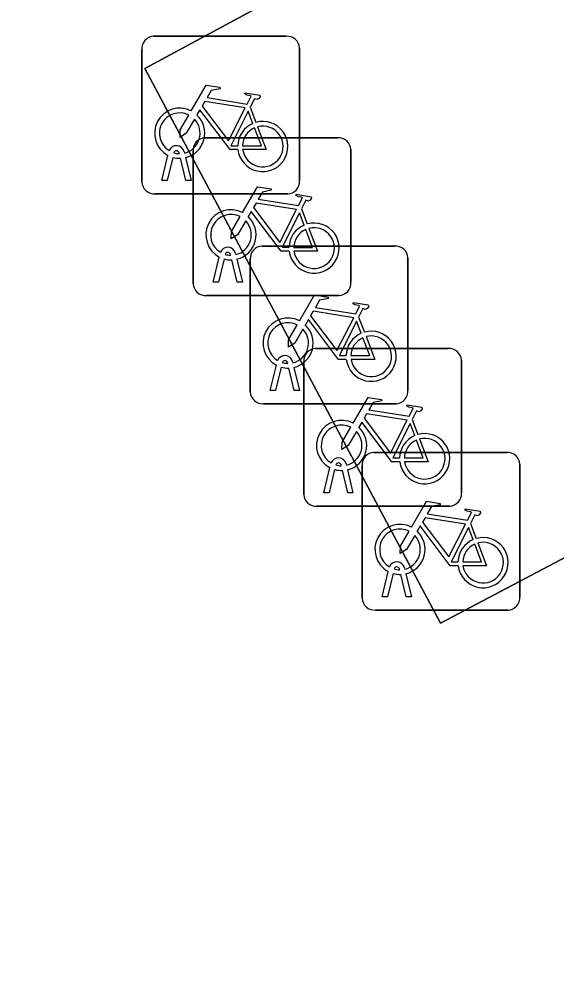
# Model space of a CAD drawing. Extents: x 162879 to 165540, y 384011 to 385181.
# Drawn here: x 163031.89 to 163035.29, y 384210.25 to 384216.24 of the extents above; entities that cross this region are included whole.
import ezdxf

# ---------------------------------------------------------------- set-up
doc = ezdxf.new("R2010")
doc.units = 0
for name, color, linetype in [('IMGEO_Fietsenrek', 7, 'Continuous'), ('IMGEO_Groenvoorziening', 7, 'Continuous'), ('IMGEO_Rijbaan_lokaal_open', 7, 'Continuous')]:
    doc.layers.add(name, color=color, linetype=linetype)

msp = doc.modelspace()

# ---------------------------------------------------------------- linework, layer by layer
at = {"layer": 'IMGEO_Fietsenrek'}
for p, q in [((163032.7409, 384216.1335), (163033.5818, 384216.1335)), ((163033.5818, 384216.1335), (163032.7409, 384216.1335)), ((163032.6665, 384215.2089), (163032.6665, 384216.0498)), ((163032.6665, 384216.0498), (163032.6665, 384215.2089)), ((163033.6655, 384216.0591), (163033.6655, 384215.2182)), ((163033.6655, 384215.2182), (163033.6655, 384216.0591)), ((163033.3532, 384215.6832), (163033.3895, 384215.588)), ((163033.0659, 384215.4895), (163033.9068, 384215.4895)), ((163033.9068, 384215.4895), (163033.0659, 384215.4895)), ((163032.7935, 384215.2183), (163032.8318, 384215.3783)), ((163032.8622, 384215.3661), (163032.8269, 384215.2183)), ((163032.9039, 384215.3899), (163032.9029, 384215.3942)), ((163032.9346, 384215.4014), (163032.9364, 384215.3935)), ((163032.9434, 384215.3643), (163032.9784, 384215.2183)), ((163032.9915, 384214.5649), (163032.9915, 384215.4058)), ((163032.9915, 384215.4058), (163032.9915, 384214.5649)), ((163033.9905, 384215.4151), (163033.9905, 384214.5742)), ((163033.9905, 384214.5742), (163033.9905, 384215.4151)), ((163032.945, 384215.2183), (163032.9111, 384215.36)), ((163032.8269, 384215.2183), (163032.7935, 384215.2183)), ((163032.9784, 384215.2183), (163032.945, 384215.2183)), ((163033.5911, 384215.1345), (163032.7502, 384215.1345)), ((163032.7502, 384215.1345), (163033.5911, 384215.1345)), ((163033.6782, 384215.0392), (163033.7145, 384214.944)), ((163033.4279, 384214.8035), (163034.2688, 384214.8035)), ((163034.2688, 384214.8035), (163033.4279, 384214.8035)), ((163033.1185, 384214.5743), (163033.1568, 384214.7343)), ((163033.1872, 384214.7221), (163033.1519, 384214.5743)), ((163033.2289, 384214.7459), (163033.2279, 384214.7502)), ((163033.27, 384214.5743), (163033.2361, 384214.716)), ((163033.2596, 384214.7574), (163033.2614, 384214.7495)), ((163033.2684, 384214.7203), (163033.3034, 384214.5743)), ((163033.3535, 384213.8789), (163033.3535, 384214.7198)), ((163033.3535, 384214.7198), (163033.3535, 384213.8789)), ((163034.3525, 384214.7291), (163034.3525, 384213.8882)), ((163034.3525, 384213.8882), (163034.3525, 384214.7291)), ((163033.1519, 384214.5743), (163033.1185, 384214.5743)), ((163033.3034, 384214.5743), (163033.27, 384214.5743)), ((163033.9161, 384214.4905), (163033.0752, 384214.4905)), ((163033.0752, 384214.4905), (163033.9161, 384214.4905)), ((163034.0402, 384214.3532), (163034.0765, 384214.258)), ((163033.7669, 384214.1545), (163034.6078, 384214.1545)), ((163034.6078, 384214.1545), (163033.7669, 384214.1545)), ((163033.4805, 384213.8883), (163033.5188, 384214.0483)), ((163033.5909, 384214.0599), (163033.5899, 384214.0642)), ((163033.6216, 384214.0714), (163033.6234, 384214.0635)), ((163033.6925, 384213.2299), (163033.6925, 384214.0708)), ((163033.6925, 384214.0708), (163033.6925, 384213.2299)), ((163034.6915, 384214.0801), (163034.6915, 384213.2392)), ((163034.6915, 384213.2392), (163034.6915, 384214.0801)), ((163033.5492, 384214.0361), (163033.5139, 384213.8883)), ((163033.632, 384213.8883), (163033.5981, 384214.03)), ((163033.6304, 384214.0343), (163033.6654, 384213.8883)), ((163033.5139, 384213.8883), (163033.4805, 384213.8883)), ((163033.6654, 384213.8883), (163033.632, 384213.8883)), ((163034.2781, 384213.8045), (163033.4372, 384213.8045)), ((163033.4372, 384213.8045), (163034.2781, 384213.8045)), ((163034.3792, 384213.7042), (163034.4155, 384213.609)), ((163034.1369, 384213.4955), (163034.9778, 384213.4955)), ((163034.9778, 384213.4955), (163034.1369, 384213.4955)), ((163033.8195, 384213.2393), (163033.8578, 384213.3993)), ((163033.8882, 384213.3871), (163033.8529, 384213.2393)), ((163033.9299, 384213.4109), (163033.9289, 384213.4152)), ((163033.9606, 384213.4224), (163033.9624, 384213.4145)), ((163034.0625, 384212.5709), (163034.0625, 384213.4118)), ((163034.0625, 384213.4118), (163034.0625, 384212.5709)), ((163035.0615, 384213.4211), (163035.0615, 384212.5802)), ((163035.0615, 384212.5802), (163035.0615, 384213.4211)), ((163033.971, 384213.2393), (163033.9371, 384213.381)), ((163033.9694, 384213.3853), (163034.0044, 384213.2393)), ((163033.8529, 384213.2393), (163033.8195, 384213.2393)), ((163034.0044, 384213.2393), (163033.971, 384213.2393)), ((163034.6171, 384213.1555), (163033.7762, 384213.1555)), ((163033.7762, 384213.1555), (163034.6171, 384213.1555)), ((163034.7492, 384213.0452), (163034.7855, 384212.95)), ((163034.1895, 384212.5803), (163034.2278, 384212.7403)), ((163034.2582, 384212.7281), (163034.2229, 384212.5803)), ((163034.2999, 384212.7519), (163034.2989, 384212.7562)), ((163034.3306, 384212.7634), (163034.3324, 384212.7555)), ((163034.341, 384212.5803), (163034.3071, 384212.722)), ((163034.3394, 384212.7263), (163034.3744, 384212.5803)), ((163034.2229, 384212.5803), (163034.1895, 384212.5803)), ((163034.3744, 384212.5803), (163034.341, 384212.5803)), ((163034.9871, 384212.4965), (163034.1462, 384212.4965)), ((163034.1462, 384212.4965), (163034.9871, 384212.4965))]:
    msp.add_line(p, q, dxfattribs=at)
for points in [[(163032.9791, 384215.6602), (163033.0738, 384215.8237), (163033.16, 384215.8099), (163033.1617, 384215.8012), (163033.1056, 384215.7903), (163033.0794, 384215.745), (163033.3346, 384215.7042)], [(163033.3346, 384215.7042), (163033.3596, 384215.753), (163033.3545, 384215.757), (163033.3313, 384215.7607), (163033.3186, 384215.7682), (163033.3176, 384215.7713), (163033.3198, 384215.7759), (163033.4146, 384215.7608), (163033.4169, 384215.7505), (163033.4075, 384215.7381), (163033.3951, 384215.7317), (163033.3806, 384215.7379), (163033.3532, 384215.6832)], [(163033.2748, 384215.4155), (163033.2251, 384215.4156), (163033.0344, 384215.6673), (163033.0154, 384215.6345)], [(163033.3217, 384215.679), (163033.0649, 384215.72), (163033.0482, 384215.6912), (163033.2152, 384215.4709), (163033.3217, 384215.679)], [(163032.9998, 384215.6077), (163032.9482, 384215.5185), (163032.9083, 384215.4925), (163032.9095, 384215.54), (163032.964, 384215.6342)], [(163033.3697, 384215.581), (163033.3404, 384215.6578), (163033.231, 384215.4397), (163033.2737, 384215.4396)], [(163033.3037, 384215.4395), (163033.4236, 384215.4393), (163033.3804, 384215.5529)], [(163033.4002, 384215.5598), (163033.4552, 384215.4152), (163033.3051, 384215.4155)], [(163033.3041, 384215.0162), (163033.3988, 384215.1797), (163033.485, 384215.1659), (163033.4867, 384215.1572), (163033.4306, 384215.1463), (163033.4044, 384215.101), (163033.6596, 384215.0602)], [(163033.6596, 384215.0602), (163033.6846, 384215.109), (163033.6795, 384215.113), (163033.6563, 384215.1167), (163033.6436, 384215.1242), (163033.6426, 384215.1273), (163033.6448, 384215.1319), (163033.7396, 384215.1168), (163033.7419, 384215.1065), (163033.7325, 384215.0941), (163033.7201, 384215.0877), (163033.7056, 384215.0939), (163033.6782, 384215.0392)], [(163033.6467, 384215.035), (163033.3899, 384215.076), (163033.3732, 384215.0472), (163033.5402, 384214.8269), (163033.6467, 384215.035)], [(163033.5998, 384214.7715), (163033.5501, 384214.7716), (163033.3594, 384215.0233), (163033.3404, 384214.9905)], [(163033.6947, 384214.937), (163033.6654, 384215.0138), (163033.556, 384214.7957), (163033.5987, 384214.7956)], [(163033.3248, 384214.9637), (163033.2732, 384214.8745), (163033.2333, 384214.8485), (163033.2345, 384214.896), (163033.289, 384214.9902)], [(163033.6287, 384214.7955), (163033.7486, 384214.7953), (163033.7054, 384214.9089)], [(163033.7252, 384214.9158), (163033.7802, 384214.7712), (163033.6301, 384214.7715)], [(163033.6661, 384214.3302), (163033.7608, 384214.4937), (163033.847, 384214.4799), (163033.8487, 384214.4712), (163033.7926, 384214.4603), (163033.7664, 384214.415), (163034.0216, 384214.3742)], [(163034.0216, 384214.3742), (163034.0466, 384214.423), (163034.0415, 384214.427), (163034.0183, 384214.4307), (163034.0056, 384214.4382), (163034.0046, 384214.4413), (163034.0068, 384214.4459), (163034.1016, 384214.4308), (163034.1039, 384214.4205), (163034.0945, 384214.4081), (163034.0821, 384214.4017), (163034.0676, 384214.4079), (163034.0402, 384214.3532)], [(163034.0087, 384214.349), (163033.7519, 384214.39), (163033.7352, 384214.3612), (163033.9022, 384214.1409), (163034.0087, 384214.349)], [(163033.6868, 384214.2777), (163033.6352, 384214.1885), (163033.5953, 384214.1625), (163033.5965, 384214.21), (163033.651, 384214.3042)], [(163033.9618, 384214.0855), (163033.9121, 384214.0856), (163033.7214, 384214.3373), (163033.7024, 384214.3045)], [(163034.0567, 384214.251), (163034.0274, 384214.3278), (163033.918, 384214.1097), (163033.9607, 384214.1096)], [(163034.0872, 384214.2298), (163034.1422, 384214.0852), (163033.9921, 384214.0855)], [(163033.9907, 384214.1095), (163034.1106, 384214.1093), (163034.0674, 384214.2229)], [(163034.0051, 384213.6812), (163034.0998, 384213.8447), (163034.186, 384213.8309), (163034.1877, 384213.8222), (163034.1316, 384213.8113), (163034.1054, 384213.766), (163034.3606, 384213.7252)], [(163034.3606, 384213.7252), (163034.3856, 384213.774), (163034.3805, 384213.778), (163034.3573, 384213.7817), (163034.3446, 384213.7892), (163034.3436, 384213.7923), (163034.3458, 384213.7969), (163034.4406, 384213.7818), (163034.4429, 384213.7715), (163034.4335, 384213.7591), (163034.4211, 384213.7527), (163034.4066, 384213.7589), (163034.3792, 384213.7042)], [(163034.3008, 384213.4365), (163034.2511, 384213.4366), (163034.0604, 384213.6883), (163034.0414, 384213.6555)], [(163034.3477, 384213.7), (163034.0909, 384213.741), (163034.0742, 384213.7122), (163034.2412, 384213.4919), (163034.3477, 384213.7)], [(163034.0258, 384213.6287), (163033.9742, 384213.5395), (163033.9343, 384213.5135), (163033.9355, 384213.561), (163033.99, 384213.6552)], [(163034.3957, 384213.602), (163034.3664, 384213.6788), (163034.257, 384213.4607), (163034.2997, 384213.4606)], [(163034.3297, 384213.4605), (163034.4496, 384213.4603), (163034.4064, 384213.5739)], [(163034.4262, 384213.5808), (163034.4812, 384213.4362), (163034.3311, 384213.4365)], [(163034.3751, 384213.0222), (163034.4698, 384213.1857), (163034.556, 384213.1719), (163034.5577, 384213.1632), (163034.5016, 384213.1523), (163034.4754, 384213.107), (163034.7306, 384213.0662)], [(163034.7306, 384213.0662), (163034.7556, 384213.115), (163034.7505, 384213.119), (163034.7273, 384213.1227), (163034.7146, 384213.1302), (163034.7136, 384213.1333), (163034.7158, 384213.1379), (163034.8106, 384213.1228), (163034.8129, 384213.1125), (163034.8035, 384213.1001), (163034.7911, 384213.0937), (163034.7766, 384213.0999), (163034.7492, 384213.0452)], [(163034.6708, 384212.7775), (163034.6211, 384212.7776), (163034.4304, 384213.0293), (163034.4114, 384212.9965)], [(163034.7177, 384213.041), (163034.4609, 384213.082), (163034.4442, 384213.0532), (163034.6112, 384212.8329), (163034.7177, 384213.041)], [(163034.3958, 384212.9697), (163034.3442, 384212.8805), (163034.3043, 384212.8545), (163034.3055, 384212.902), (163034.36, 384212.9962)], [(163034.7657, 384212.943), (163034.7364, 384213.0198), (163034.627, 384212.8017), (163034.6697, 384212.8016)], [(163034.6997, 384212.8015), (163034.8196, 384212.8013), (163034.7764, 384212.9149)], [(163034.7962, 384212.9218), (163034.8512, 384212.7772), (163034.7011, 384212.7775)]]:
    msp.add_lwpolyline(points, dxfattribs=at)
for centre, radius, start, end in [((163032.7442, 384216.0556), 0.0779, 92.4484, 184.28452), ((163032.7442, 384216.0556), 0.0779, 92.4484, 184.28452), ((163033.5876, 384216.0558), 0.0779, 2.4484, 94.28452), ((163033.5876, 384216.0558), 0.0779, 2.4484, 94.28452), ((163032.9061, 384215.5189), 0.159, 62.67661, 242.13685), ((163032.9061, 384215.5189), 0.129, 63.31916, 238.90302), ((163032.9061, 384215.5189), 0.129, 283.60429, 43.43025), ((163032.9061, 384215.5189), 0.159, 283.5766, 46.60424), ((163033.4327, 384215.4349), 0.159, 113.3408, 178.32165), ((163033.4327, 384215.4349), 0.159, 187.0065, 105.77075), ((163033.4327, 384215.4349), 0.129, 113.92302, 177.95563), ((163033.4327, 384215.4349), 0.129, 188.67146, 104.58832), ((163033.0692, 384215.4116), 0.0779, 92.4484, 184.28452), ((163033.0692, 384215.4116), 0.0779, 92.4484, 184.28452), ((163033.9126, 384215.4118), 0.0779, 2.4484, 94.28452), ((163033.9126, 384215.4118), 0.0779, 2.4484, 94.28452), ((163032.8859, 384215.3903), 0.0499, 12.8025, 158.69338), ((163032.9061, 384215.5189), 0.159, 253.99666, 271.78671), ((163032.8859, 384215.3903), 0.0174, 12.8025, 163.45023), ((163032.9061, 384215.5189), 0.129, 253.41502, 269.02044), ((163032.7444, 384215.2122), 0.0779, 182.4484, 274.28452), ((163032.7444, 384215.2122), 0.0779, 182.4484, 274.28452), ((163033.5878, 384215.2124), 0.0779, 272.4484, 4.28452), ((163033.5878, 384215.2124), 0.0779, 272.4484, 4.28452), ((163033.2311, 384214.8749), 0.159, 62.67661, 242.13685), ((163033.2311, 384214.8749), 0.129, 63.31916, 238.90302), ((163033.2311, 384214.8749), 0.129, 283.60429, 43.43025), ((163033.2311, 384214.8749), 0.159, 283.5766, 46.60424), ((163033.7577, 384214.7909), 0.159, 187.0065, 105.77075), ((163033.7577, 384214.7909), 0.159, 113.3408, 178.32165), ((163033.7577, 384214.7909), 0.129, 113.92302, 177.95563), ((163033.7577, 384214.7909), 0.129, 188.67146, 104.58832), ((163033.2109, 384214.7463), 0.0499, 12.8025, 158.69338), ((163033.2109, 384214.7463), 0.0174, 12.8025, 163.45023), ((163033.4312, 384214.7256), 0.0779, 92.4484, 184.28452), ((163033.4312, 384214.7256), 0.0779, 92.4484, 184.28452), ((163034.2746, 384214.7258), 0.0779, 2.4484, 94.28452), ((163034.2746, 384214.7258), 0.0779, 2.4484, 94.28452), ((163033.2311, 384214.8749), 0.159, 253.99666, 271.78671), ((163033.2311, 384214.8749), 0.129, 253.41502, 269.02044), ((163033.0694, 384214.5682), 0.0779, 182.4484, 274.28452), ((163033.0694, 384214.5682), 0.0779, 182.4484, 274.28452), ((163033.9128, 384214.5684), 0.0779, 272.4484, 4.28452), ((163033.9128, 384214.5684), 0.0779, 272.4484, 4.28452), ((163033.5931, 384214.1889), 0.159, 62.67661, 242.13685), ((163033.5931, 384214.1889), 0.129, 63.31916, 238.90302), ((163033.5931, 384214.1889), 0.159, 283.5766, 46.60424), ((163033.5931, 384214.1889), 0.129, 283.60429, 43.43025), ((163034.1197, 384214.1049), 0.159, 113.3408, 178.32165), ((163034.1197, 384214.1049), 0.159, 187.0065, 105.77075), ((163034.1197, 384214.1049), 0.129, 188.67146, 104.58832), ((163034.1197, 384214.1049), 0.129, 113.92302, 177.95563), ((163033.5729, 384214.0603), 0.0499, 12.8025, 158.69338), ((163033.7702, 384214.0766), 0.0779, 92.4484, 184.28452), ((163033.7702, 384214.0766), 0.0779, 92.4484, 184.28452), ((163034.6136, 384214.0768), 0.0779, 2.4484, 94.28452), ((163034.6136, 384214.0768), 0.0779, 2.4484, 94.28452), ((163033.5729, 384214.0603), 0.0174, 12.8025, 163.45023), ((163033.5931, 384214.1889), 0.129, 253.41502, 269.02044), ((163033.5931, 384214.1889), 0.159, 253.99666, 271.78671), ((163033.4314, 384213.8822), 0.0779, 182.4484, 274.28452), ((163033.4314, 384213.8822), 0.0779, 182.4484, 274.28452), ((163034.2748, 384213.8824), 0.0779, 272.4484, 4.28452), ((163034.2748, 384213.8824), 0.0779, 272.4484, 4.28452), ((163033.9321, 384213.5399), 0.159, 62.67661, 242.13685), ((163033.9321, 384213.5399), 0.129, 63.31916, 238.90302), ((163033.9321, 384213.5399), 0.129, 283.60429, 43.43025), ((163033.9321, 384213.5399), 0.159, 283.5766, 46.60424), ((163034.4587, 384213.4559), 0.159, 113.3408, 178.32165), ((163034.4587, 384213.4559), 0.159, 187.0065, 105.77075), ((163034.4587, 384213.4559), 0.129, 113.92302, 177.95563), ((163034.4587, 384213.4559), 0.129, 188.67146, 104.58832), ((163033.9119, 384213.4113), 0.0499, 12.8025, 158.69338), ((163034.1402, 384213.4176), 0.0779, 92.4484, 184.28452), ((163034.1402, 384213.4176), 0.0779, 92.4484, 184.28452), ((163034.9836, 384213.4178), 0.0779, 2.4484, 94.28452), ((163034.9836, 384213.4178), 0.0779, 2.4484, 94.28452), ((163033.9321, 384213.5399), 0.159, 253.99666, 271.78671), ((163033.9119, 384213.4113), 0.0174, 12.8025, 163.45023), ((163033.9321, 384213.5399), 0.129, 253.41502, 269.02044), ((163033.7704, 384213.2332), 0.0779, 182.4484, 274.28452), ((163033.7704, 384213.2332), 0.0779, 182.4484, 274.28452), ((163034.6138, 384213.2334), 0.0779, 272.4484, 4.28452), ((163034.6138, 384213.2334), 0.0779, 272.4484, 4.28452), ((163034.3021, 384212.8809), 0.159, 62.67661, 242.13685), ((163034.3021, 384212.8809), 0.129, 63.31916, 238.90302), ((163034.3021, 384212.8809), 0.129, 283.60429, 43.43025), ((163034.3021, 384212.8809), 0.159, 283.5766, 46.60424), ((163034.8287, 384212.7969), 0.159, 113.3408, 178.32165), ((163034.8287, 384212.7969), 0.159, 187.0065, 105.77075), ((163034.8287, 384212.7969), 0.129, 113.92302, 177.95563), ((163034.8287, 384212.7969), 0.129, 188.67146, 104.58832), ((163034.2819, 384212.7523), 0.0499, 12.8025, 158.69338), ((163034.3021, 384212.8809), 0.159, 253.99666, 271.78671), ((163034.2819, 384212.7523), 0.0174, 12.8025, 163.45023), ((163034.3021, 384212.8809), 0.129, 253.41502, 269.02044), ((163034.1404, 384212.5742), 0.0779, 182.4484, 274.28452), ((163034.1404, 384212.5742), 0.0779, 182.4484, 274.28452), ((163034.9838, 384212.5744), 0.0779, 272.4484, 4.28452), ((163034.9838, 384212.5744), 0.0779, 272.4484, 4.28452)]:
    msp.add_arc(centre, radius, start, end, dxfattribs=at)
at = {"layer": 'IMGEO_Groenvoorziening'}
msp.add_lwpolyline([(163040.025, 384206.274), (163039.122, 384207.993), (163037.341, 384207.082), (163035.501, 384210.661), (163037.227, 384211.57), (163036.313, 384213.338), (163034.558, 384212.413), (163032.685, 384215.929), (163034.445, 384216.88), (163033.509, 384218.592), (163031.746, 384217.714), (163029.909, 384221.222), (163031.645, 384222.176), (163030.715, 384223.909), (163023.702, 384220.213)], dxfattribs=at)
at = {"layer": 'IMGEO_Rijbaan_lokaal_open'}
msp.add_lwpolyline([(163023.702, 384220.213), (163030.715, 384223.909), (163031.645, 384222.176), (163029.909, 384221.222), (163031.746, 384217.714), (163033.509, 384218.592), (163034.445, 384216.88), (163032.685, 384215.929), (163034.558, 384212.413), (163036.313, 384213.338), (163037.227, 384211.57), (163035.501, 384210.661), (163037.341, 384207.082), (163039.122, 384207.993), (163040.025, 384206.274)], dxfattribs=at)

doc.saveas('drawing.dxf')
